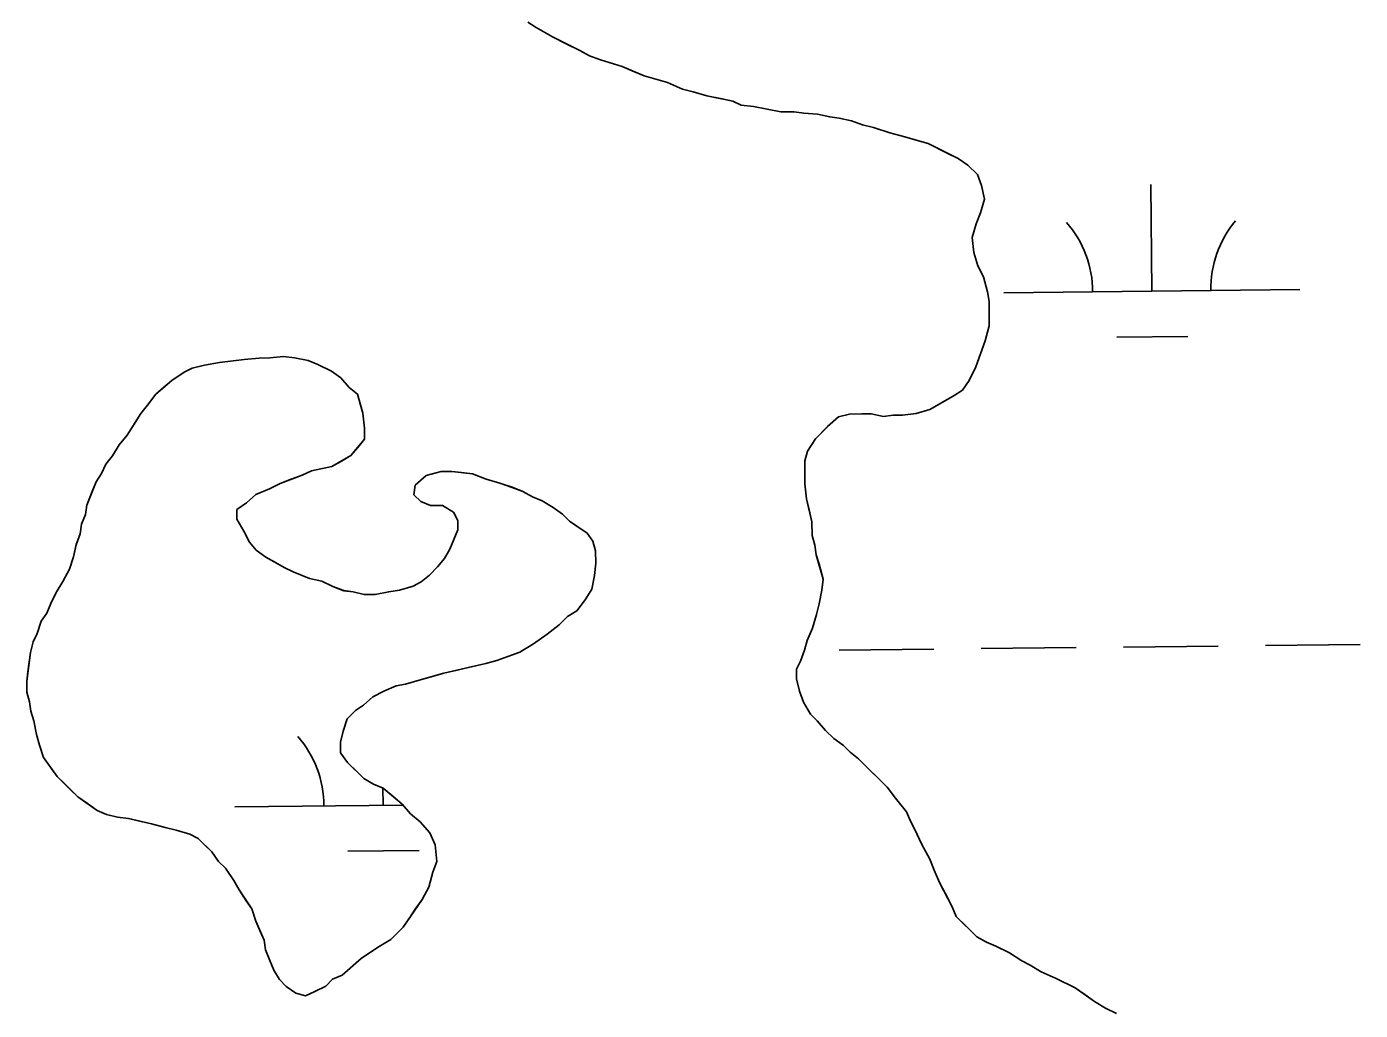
# Model space of a CAD drawing. Extents: x 3734862 to 3772949, y 391520 to 417239.
# Drawn here: x 3757652.5 to 3758102.9, y 411285.1 to 411617.2 of the extents above; entities that cross this region are included whole.
import ezdxf

# ---------------------------------------------------------------- set-up
doc = ezdxf.new("R2010")
doc.units = 0
doc.layers.add('V-TOPO-SHOR', color=7, linetype='Continuous')
doc.layers.add('V-WETL-SWMP', color=7, linetype='Continuous')

msp = doc.modelspace()

# ---------------------------------------------------------------- linework, layer by layer
at = {"layer": 'V-TOPO-SHOR'}
for points in [[(3757821.81, 411618.75), (3757824.58, 411616.93), (3757830.12, 411613.74), (3757834.74, 411611.47), (3757839.36, 411609.2), (3757842.59, 411607.38), (3757846.29, 411606.02), (3757853.67, 411603.77), (3757857.82, 411601.95), (3757861.05, 411600.59), (3757868.89, 411598.34), (3757873.97, 411596.07), (3757877.66, 411595.17), (3757882.27, 411593.82), (3757886.88, 411592.93), (3757891.03, 411592.04), (3757893.8, 411590.67), (3757897.94, 411590.24), (3757907.16, 411588.46), (3757911.76, 411588.49), (3757914.99, 411588.05), (3757919.59, 411587.62), (3757923.74, 411586.73), (3757926.97, 411586.29), (3757931.12, 411585.39), (3757934.81, 411584.04), (3757938.5, 411583.14), (3757944.03, 411581.33), (3757949.1, 411579.98), (3757953.72, 411578.63), (3757956.94, 411577.73), (3757963.41, 411574.55), (3757967.1, 411572.73), (3757970.34, 411570.46), (3757973.58, 411567.25), (3757974.99, 411563.58), (3757975.94, 411558.98), (3757974.59, 411554.37), (3757973.23, 411550.68), (3757971.88, 411546.07), (3757972.37, 411541.01), (3757973.78, 411536.41), (3757975.65, 411532.74), (3757977.06, 411527.69), (3757977.54, 411524.47), (3757977.57, 411519.87), (3757977.59, 411516.18), (3757976.25, 411511.11), (3757973.08, 411502.35), (3757970.81, 411497.73), (3757968.53, 411494.49), (3757965.78, 411492.63), (3757961.65, 411490.3), (3757957.52, 411487.98), (3757952.93, 411486.57), (3757948.33, 411486.08), (3757945.11, 411486.05), (3757941.89, 411485.57), (3757937.74, 411486.47), (3757934.52, 411486.45), (3757930.37, 411486.42), (3757926.7, 411485.48), (3757923.04, 411482.23), (3757918.92, 411478.06), (3757916.18, 411473.9), (3757915.28, 411470.67), (3757915.3, 411467.45), (3757915.33, 411462.85), (3757915.83, 411457.79), (3757916.77, 411454.11), (3757917.72, 411449.97), (3757917.75, 411445.37), (3757918.69, 411442.15), (3757919.17, 411438.93), (3757920.11, 411435.72), (3757921.52, 411430.67), (3757921.09, 411426.98), (3757920.2, 411422.37), (3757919.3, 411418.68), (3757917.95, 411414.07), (3757916.14, 411409.92), (3757915.24, 411406.69)], [(3757759.05, 411296.97), (3757755.84, 411295.57), (3757753.55, 411293.26), (3757749.88, 411291.39), (3757746.67, 411289.99), (3757743.44, 411290.89), (3757740.2, 411293.17), (3757737.88, 411295.45), (3757736.02, 411298.67), (3757734.62, 411301.88), (3757733.22, 411305.55), (3757732.73, 411308.77), (3757731.33, 411311.99), (3757729.93, 411315.2), (3757728.52, 411319.33), (3757726.66, 411322.08), (3757724.34, 411325.75), (3757722.48, 411328.96), (3757719.69, 411333.08), (3757717.37, 411335.37), (3757715.05, 411338.58), (3757712.73, 411340.86), (3757710.42, 411343.15), (3757707.65, 411344.52), (3757703.03, 411345.87), (3757699.35, 411346.76), (3757694.73, 411348.11), (3757690.59, 411349.01), (3757686.9, 411349.9), (3757683.21, 411350.34), (3757679.52, 411351.24), (3757676.29, 411352.6), (3757673.06, 411354.88), (3757669.82, 411357.16), (3757667.5, 411359.45), (3757665.19, 411361.73), (3757662.87, 411364.02), (3757660.55, 411367.23), (3757658.23, 411370.43), (3757656.82, 411374.57), (3757655.87, 411378.24), (3757654.93, 411382.84), (3757653.98, 411386.06), (3757653.5, 411389.28), (3757652.56, 411392.49), (3757652.54, 411396.18), (3757652.98, 411399.4), (3757653.42, 411402.63), (3757653.86, 411405.85), (3757654.75, 411409.54), (3757656.12, 411412.31), (3757657.47, 411416.46), (3757659.29, 411419.23), (3757660.65, 411422.47), (3757662.47, 411426.16), (3757664.75, 411429.86), (3757667.02, 411434.02), (3757668.38, 411438.17), (3757669.27, 411442.31), (3757670.63, 411446.01), (3757671.07, 411449.23), (3757672.43, 411452.46), (3757672.87, 411455.69), (3757674.68, 411460.3), (3757676.04, 411463.53), (3757677.86, 411466.31), (3757679.22, 411469.54), (3757681.51, 411472.31), (3757683.78, 411476.01), (3757686.52, 411479.25), (3757688.8, 411482.95), (3757691.08, 411486.65), (3757693.36, 411489.42), (3757696.1, 411493.12), (3757698.85, 411495.44), (3757701.6, 411497.76), (3757705.72, 411500.55), (3757708.47, 411501.95), (3757712.61, 411502.9), (3757717.67, 411503.85), (3757722.27, 411504.34), (3757725.95, 411504.82), (3757731.01, 411505.32), (3757734.69, 411505.34), (3757739.29, 411505.83), (3757742.98, 411505.39), (3757747.58, 411504.5), (3757750.82, 411503.14), (3757755.43, 411500.87), (3757758.67, 411498.59), (3757761.45, 411495.38), (3757764.23, 411493.1), (3757765.17, 411489.89), (3757766.11, 411486.67), (3757766.6, 411481.61), (3757766.63, 411477.93), (3757764.35, 411475.15), (3757762.06, 411472.37), (3757758.85, 411470.51), (3757755.64, 411468.65), (3757748.75, 411467.22)], [(3757748.75, 411467.22), (3757745.53, 411465.82), (3757741.86, 411464.42), (3757738.18, 411463.01), (3757734.51, 411461.15), (3757729.93, 411459.28), (3757726.72, 411456.49), (3757723.51, 411454.17), (3757723.53, 411450.95), (3757725.86, 411446.82), (3757727.73, 411443.15), (3757730.04, 411440.41), (3757733.28, 411438.12), (3757736.52, 411436.3), (3757739.75, 411434.48), (3757742.52, 411433.12), (3757748.06, 411430.85), (3757752.21, 411429.96), (3757755.9, 411428.14), (3757759.59, 411426.78), (3757762.82, 411426.35), (3757766.51, 411425.45), (3757770.19, 411425.47), (3757774.79, 411426.42), (3757778.46, 411426.91), (3757783.06, 411428.32), (3757785.81, 411429.72), (3757788.56, 411432.04), (3757791.3, 411434.81), (3757793.59, 411437.59), (3757795.41, 411440.83), (3757796.77, 411444.06), (3757798.13, 411447.29), (3757798.11, 411450.51), (3757796.71, 411453.26), (3757793.01, 411455.54), (3757788.87, 411455.51), (3757785.64, 411456.87), (3757783.32, 411459.16), (3757783.76, 411462.39), (3757787.42, 411465.63), (3757792.48, 411467.05), (3757796.16, 411467.07), (3757799.39, 411466.63), (3757803.07, 411466.19), (3757807.68, 411464.38), (3757812.29, 411463.03), (3757816.45, 411461.68), (3757820.14, 411460.32), (3757823.37, 411458.5), (3757826.6, 411457.14), (3757830.3, 411454.86), (3757833.54, 411452.58), (3757835.85, 411450.29), (3757839.09, 411448.01), (3757841.86, 411446.19), (3757843.72, 411443.44), (3757844.67, 411440.22), (3757844.69, 411436.08), (3757844.26, 411431.93), (3757843.37, 411427.33), (3757841.09, 411423.63), (3757838.35, 411419.93), (3757835.14, 411418.07), (3757832.4, 411415.29), (3757828.28, 411412.04), (3757823.69, 411408.78), (3757819.11, 411405.99), (3757814.97, 411404.59), (3757811.3, 411403.18), (3757807.62, 411402.24), (3757801.65, 411400.82), (3757797.51, 411399.87), (3757793.38, 411398.92), (3757788.32, 411397.51), (3757785.11, 411396.57), (3757780.51, 411395.16), (3757777.29, 411394.68), (3757773.16, 411392.81), (3757769.49, 411390.94), (3757766.29, 411388.16), (3757763.54, 411386.3), (3757760.79, 411383.52), (3757759.44, 411379.37), (3757758.54, 411375.68), (3757758.57, 411372), (3757760.89, 411368.79), (3757764.13, 411365.59), (3757766.45, 411363.31), (3757769.68, 411361.49), (3757772.91, 411360.13), (3757776.15, 411357.38), (3757779.39, 411354.64), (3757782.17, 411351.44), (3757785.41, 411348.7), (3757788.66, 411345.04), (3757790.53, 411340.91), (3757791.02, 411335.39), (3757789.67, 411331.69), (3757788.32, 411326.62), (3757786.04, 411322.46)], [(3757915.24, 411406.69), (3757913.88, 411403), (3757912.51, 411400.23), (3757912.53, 411397), (3757913.48, 411392.87), (3757914.89, 411389.19), (3757917.21, 411385.07), (3757919.53, 411382.78), (3757922.31, 411379.58), (3757925.1, 411376.83), (3757928.33, 411374.55), (3757930.65, 411372.26), (3757933.42, 411369.98), (3757937.13, 411366.32), (3757940.84, 411362.66), (3757943.15, 411360.38), (3757945.94, 411356.71), (3757949.65, 411352.13), (3757951.05, 411348.92), (3757952.45, 411346.17), (3757954.79, 411341.12), (3757957.58, 411336.07), (3757958.98, 411332.4), (3757960.85, 411328.27), (3757962.72, 411324.6), (3757965.05, 411320.01), (3757966.45, 411316.8), (3757969.69, 411313.59), (3757973.4, 411309.93), (3757976.63, 411308.11), (3757979.86, 411306.76), (3757984.48, 411304.48), (3757988.64, 411301.75), (3757991.41, 411300.39), (3757995.11, 411298.11), (3758000.19, 411295.84), (3758006.65, 411292.66), (3758009.89, 411290.38), (3758013.12, 411288.1), (3758016.82, 411285.82), (3758020.52, 411284)], [(3757786.04, 411322.46), (3757783.76, 411319.23), (3757781.94, 411316.45), (3757779.66, 411313.22), (3757775.54, 411309.05), (3757770.96, 411306.26), (3757768.21, 411304.4), (3757765.46, 411302.54), (3757759.05, 411296.97)]]:
    msp.add_lwpolyline(points, dxfattribs=at)
at = {"layer": 'V-WETL-SWMP'}
for p, q in [((3758032.49, 411527.89), (3758032.11, 411563.89)), ((3757982.49, 411527.36), (3758082.49, 411528.42)), ((3758020.65, 411512.33), (3758044.65, 411512.59)), ((3758022.91, 411407.71), (3758054.91, 411408.05)), ((3758070.91, 411408.22), (3758102.91, 411408.56)), ((3757926.92, 411406.7), (3757958.92, 411407.04)), ((3757974.92, 411407.2), (3758006.92, 411407.54)), ((3757772.87, 411354.33), (3757772.81, 411360.17)), ((3757722.88, 411353.8), (3757779.6, 411354.4)), ((3757761.04, 411338.77), (3757785.04, 411339.02))]:
    msp.add_line(p, q, dxfattribs=at)
for points in [[(3757842.59, 411607.38), (3757839.36, 411609.2), (3757830.12, 411613.74), (3757824.58, 411616.93), (3757821.81, 411618.75)], [(3758016.82, 411285.82), (3758013.12, 411288.1), (3758006.65, 411292.66), (3758000.19, 411295.84), (3757995.11, 411298.11), (3757991.41, 411300.39), (3757988.64, 411301.75), (3757984.48, 411304.48), (3757979.86, 411306.76), (3757976.63, 411308.11), (3757973.4, 411309.94), (3757966.45, 411316.8), (3757965.05, 411320.01), (3757960.85, 411328.27), (3757958.98, 411332.4), (3757957.58, 411336.07), (3757954.78, 411341.12), (3757952.45, 411346.17), (3757951.05, 411348.92), (3757949.65, 411352.13), (3757945.94, 411356.71), (3757943.15, 411360.38), (3757933.42, 411369.98), (3757930.65, 411372.26), (3757928.33, 411374.55), (3757925.09, 411376.83), (3757922.31, 411379.58), (3757919.53, 411382.78), (3757917.21, 411385.07), (3757914.89, 411389.19), (3757913.48, 411392.87), (3757912.54, 411397), (3757912.52, 411400.23), (3757913.88, 411403), (3757915.23, 411406.69), (3757916.14, 411409.92), (3757917.95, 411414.07), (3757919.3, 411418.68), (3757920.2, 411422.37), (3757921.09, 411426.98), (3757921.52, 411430.67), (3757919.17, 411438.93), (3757918.69, 411442.15), (3757917.75, 411445.37), (3757917.72, 411449.97), (3757915.83, 411457.79), (3757915.33, 411462.85), (3757915.28, 411470.67), (3757916.18, 411473.9), (3757918.92, 411478.06), (3757923.03, 411482.23), (3757926.7, 411485.48), (3757930.37, 411486.42), (3757937.74, 411486.47), (3757941.89, 411485.57), (3757945.1, 411486.05), (3757948.33, 411486.08), (3757952.93, 411486.57), (3757957.52, 411487.98), (3757965.78, 411492.63), (3757968.53, 411494.49), (3757970.81, 411497.73), (3757973.08, 411502.35), (3757976.25, 411511.11), (3757977.59, 411516.18), (3757977.54, 411524.47), (3757977.06, 411527.69), (3757975.65, 411532.74), (3757973.78, 411536.41), (3757972.37, 411541.01), (3757971.88, 411546.07), (3757973.23, 411550.68), (3757974.59, 411554.37), (3757975.94, 411558.98), (3757974.99, 411563.58), (3757973.58, 411567.25), (3757970.34, 411570.46), (3757967.1, 411572.73), (3757956.94, 411577.73), (3757949.1, 411579.98), (3757944.03, 411581.33), (3757938.5, 411583.14), (3757934.81, 411584.04), (3757931.12, 411585.39), (3757926.97, 411586.29), (3757923.74, 411586.73), (3757919.59, 411587.62), (3757914.99, 411588.05), (3757911.76, 411588.49), (3757907.16, 411588.46), (3757897.94, 411590.24), (3757893.8, 411590.68), (3757891.03, 411592.04), (3757882.27, 411593.82), (3757877.66, 411595.17), (3757873.97, 411596.07), (3757868.89, 411598.34), (3757861.05, 411600.59), (3757853.67, 411603.77), (3757846.29, 411606.02), (3757842.59, 411607.38)], [(3757717.37, 411335.37), (3757715.05, 411338.58), (3757710.42, 411343.15), (3757707.65, 411344.52), (3757703.04, 411345.87), (3757699.35, 411346.76), (3757694.73, 411348.11), (3757686.9, 411349.91), (3757683.21, 411350.34), (3757679.52, 411351.24), (3757676.29, 411352.6), (3757669.82, 411357.16), (3757662.87, 411364.02), (3757658.23, 411370.43), (3757656.82, 411374.57), (3757655.87, 411378.24), (3757654.92, 411382.84), (3757653.98, 411386.06), (3757653.5, 411389.28), (3757652.56, 411392.49), (3757652.54, 411396.18), (3757653.85, 411405.85), (3757654.75, 411409.54), (3757656.12, 411412.31), (3757657.47, 411416.46), (3757659.29, 411419.23), (3757660.65, 411422.47), (3757662.47, 411426.16), (3757664.75, 411429.86), (3757667.02, 411434.02), (3757668.38, 411438.17), (3757669.27, 411442.32), (3757670.63, 411446.01), (3757671.07, 411449.23), (3757672.43, 411452.46), (3757672.87, 411455.69), (3757676.04, 411463.53), (3757677.86, 411466.31), (3757679.22, 411469.54), (3757681.51, 411472.31), (3757683.78, 411476.01), (3757686.52, 411479.25), (3757691.08, 411486.65), (3757693.36, 411489.42), (3757696.1, 411493.12), (3757701.6, 411497.76), (3757705.72, 411500.55), (3757708.47, 411501.95), (3757712.61, 411502.9), (3757717.67, 411503.85), (3757725.95, 411504.82), (3757731.01, 411505.32), (3757734.69, 411505.34), (3757739.29, 411505.83), (3757742.98, 411505.39), (3757747.58, 411504.5), (3757750.82, 411503.14), (3757755.43, 411500.87), (3757758.67, 411498.59), (3757761.45, 411495.38), (3757764.23, 411493.1), (3757766.11, 411486.67), (3757766.6, 411481.61), (3757766.63, 411477.93), (3757762.06, 411472.37), (3757755.64, 411468.65), (3757748.75, 411467.22), (3757745.53, 411465.82), (3757738.19, 411463.01), (3757734.52, 411461.15), (3757729.92, 411459.28), (3757726.72, 411456.49), (3757723.51, 411454.17), (3757723.53, 411450.95), (3757725.86, 411446.82), (3757727.73, 411443.15), (3757730.04, 411440.41), (3757733.28, 411438.12), (3757739.75, 411434.48)], [(3757739.75, 411434.48), (3757742.52, 411433.12), (3757748.06, 411430.85), (3757752.21, 411429.96), (3757755.9, 411428.14), (3757759.59, 411426.79), (3757762.82, 411426.35), (3757766.51, 411425.45), (3757770.19, 411425.47), (3757774.79, 411426.42), (3757778.46, 411426.91), (3757783.06, 411428.32), (3757785.81, 411429.72), (3757788.56, 411432.04), (3757791.3, 411434.82), (3757793.59, 411437.59), (3757795.41, 411440.83), (3757798.13, 411447.29), (3757798.11, 411450.51), (3757796.71, 411453.26), (3757793.01, 411455.54), (3757788.87, 411455.51), (3757785.64, 411456.87), (3757783.32, 411459.16), (3757783.76, 411462.39), (3757787.42, 411465.63), (3757792.48, 411467.04), (3757796.16, 411467.07), (3757803.07, 411466.19), (3757807.68, 411464.38), (3757812.3, 411463.03), (3757816.45, 411461.67), (3757820.14, 411460.32), (3757823.37, 411458.5), (3757826.6, 411457.14), (3757830.3, 411454.86), (3757833.54, 411452.58), (3757835.85, 411450.29), (3757841.87, 411446.19), (3757843.72, 411443.44), (3757844.67, 411440.22), (3757844.69, 411436.08), (3757844.26, 411431.93), (3757843.37, 411427.33), (3757841.09, 411423.63), (3757838.35, 411419.93), (3757835.14, 411418.07), (3757832.4, 411415.29), (3757828.27, 411412.04), (3757823.69, 411408.79), (3757819.11, 411405.99), (3757814.97, 411404.59), (3757811.3, 411403.18), (3757807.62, 411402.24), (3757793.38, 411398.92), (3757785.1, 411396.57), (3757780.51, 411395.16), (3757777.29, 411394.68), (3757773.16, 411392.81), (3757769.49, 411390.94), (3757766.29, 411388.16), (3757763.54, 411386.3), (3757760.79, 411383.52), (3757759.44, 411379.37), (3757758.54, 411375.68), (3757758.56, 411372), (3757760.89, 411368.79), (3757766.45, 411363.31), (3757769.68, 411361.48), (3757772.91, 411360.12), (3757779.39, 411354.64), (3757782.17, 411351.44), (3757785.41, 411348.7), (3757788.66, 411345.04), (3757790.53, 411340.91), (3757791.02, 411335.39), (3757789.67, 411331.69), (3757788.32, 411326.62), (3757786.04, 411322.46), (3757779.66, 411313.22), (3757775.54, 411309.05), (3757770.96, 411306.26), (3757765.46, 411302.54), (3757759.05, 411296.97), (3757755.83, 411295.57), (3757753.55, 411293.26), (3757749.88, 411291.39), (3757746.66, 411289.99), (3757743.44, 411290.89), (3757740.2, 411293.17), (3757737.88, 411295.46), (3757736.02, 411298.67), (3757734.62, 411301.88), (3757733.21, 411305.55), (3757732.73, 411308.77), (3757729.93, 411315.2), (3757728.52, 411319.33), (3757724.34, 411325.75), (3757722.48, 411328.96), (3757719.69, 411333.08), (3757717.37, 411335.37)], [(3758020.52, 411284), (3758016.82, 411285.82)]]:
    msp.add_lwpolyline(points, dxfattribs=at)
for centre, start, end in [((3757977.25, 411527.78), 359.8334, 41.377), ((3758087.72, 411528.95), 139.8334, 181.377), ((3757717.63, 411354.22), 359.8334, 41.377)]:
    msp.add_arc(centre, 35.25, start, end, dxfattribs=at)

doc.saveas('drawing.dxf')
